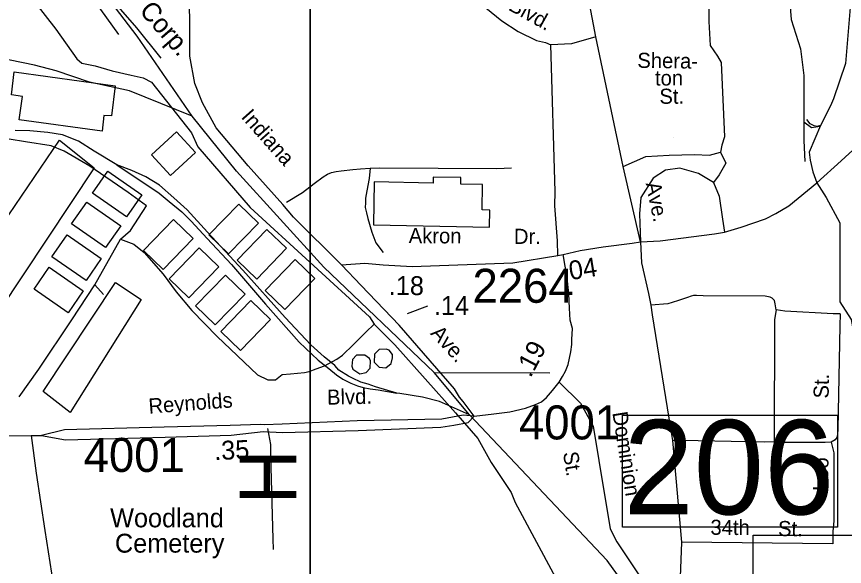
# Model space of a CAD drawing. Extents: x 1551653 to 1702041, y 811336 to 920032.
# Drawn here: x 1630337 to 1633932, y 869587 to 871974 of the extents above; entities that cross this region are included whole.
import ezdxf

# ---------------------------------------------------------------- set-up
doc = ezdxf.new("R2010")
doc.units = 0
for name, color, linetype in [('Old_Level_10', 7, 'Continuous'), ('Old_Level_11', 7, 'Continuous'), ('Old_Level_14', 7, 'Continuous'), ('Old_Level_17', 7, 'Continuous'), ('Old_Level_22', 7, 'Continuous'), ('Old_Level_31', 7, 'Continuous'), ('Old_Level_32', 7, 'Continuous'), ('Old_Level_35', 7, 'Continuous'), ('Old_Level_4', 7, 'Continuous'), ('Old_Level_41', 7, 'Continuous'), ('Old_Level_44', 7, 'Continuous'), ('Old_Level_47', 7, 'Continuous'), ('Old_Level_50', 7, 'Continuous'), ('Old_Level_62', 7, 'Continuous'), ('Old_Level_63', 7, 'Continuous'), ('Old_Level_8', 7, 'Continuous')]:
    doc.layers.add(name, color=color, linetype=linetype)

msp = doc.modelspace()

# ---------------------------------------------------------------- linework, layer by layer
at = {"layer": 'Old_Level_10'}
msp.add_line((1633190.446, 871449.164), (1633190.446, 871449.164), dxfattribs=at)
at = {"layer": 'Old_Level_11'}
msp.add_line((1632121.065, 870716.905), (1632033.227, 870683.945), dxfattribs=at)
at = {"layer": 'Old_Level_31'}
msp.add_line((1633046.296, 870996.291), (1633046.296, 870996.291), dxfattribs=at)
msp.add_lwpolyline([(1632968.606, 870242.842), (1633902.09, 870242.842), (1633902.09, 869757.624), (1632968.606, 869757.624), (1632968.606, 870242.842)], dxfattribs=at)
at = {"layer": 'Old_Level_32'}
for points in [[(1633046.296, 870996.292), (1632971.19, 871323.201), (1632852.923, 871886.486), (1632748.483, 872437.329), (1632648.614, 872930.486), (1632638.66, 872962.507), (1632633.594, 873034.518), (1632623.571, 873102.562), (1632612.992, 873160.487), (1632604.523, 873231.108), (1632607.06, 873306.671), (1632607.237, 873354.696), (1632606.77, 873399.03), (1632598.302, 873514.849), (1632595.84, 873768.666), (1632615.658, 874186.389), (1632625.019, 874335.87), (1632629.772, 874386.953), (1632640.656, 874468.683), (1632657.827, 874757.44)], [(1631748.035, 870895.639), (1631540.432, 871103.071), (1631494.146, 871157.819), (1631342.669, 871326.272), (1631203.813, 871490.515), (1631144.905, 871600.009), (1631111.244, 871684.236), (1631090.205, 871802.154), (1631090.205, 871949.551), (1631085.997, 872172.752)], [(1633812.283, 871252.219), (1633917.757, 871347.934), (1633986.656, 871410.457)], [(1633410.899, 871037.852), (1633484.227, 871059.216), (1633589.765, 871095.36), (1633634.319, 871119.511), (1633690.29, 871153.035), (1633812.283, 871252.219)], [(1633046.296, 870996.292), (1633132.845, 871000.421), (1633368.2, 871030.421), (1633410.899, 871037.852)], [(1632710.447, 870941.653), (1632784.066, 870958.453), (1632884.046, 870974.427), (1633011.26, 870990.595), (1633046.296, 870996.292)], [(1631748.035, 870895.639), (1631849.134, 870903.652), (1631928.871, 870895.639), (1632054.536, 870889.504), (1632492.832, 870904.842), (1632688.438, 870937.278), (1632710.447, 870941.653)], [(1632323.756, 870239.74), (1632410.22, 870249.962), (1632479.522, 870258.096), (1632547.481, 870273.923), (1632591.055, 870289.841), (1632616.305, 870300.861), (1632638.323, 870320.825), (1632664.616, 870351.194), (1632694.065, 870387.446), (1632707.959, 870411.376), (1632720.849, 870435.13), (1632732.027, 870463.319), (1632744.85, 870517.984), (1632748.902, 870549.923), (1632748.84, 870572.046), (1632750.819, 870620.035), (1632741.098, 870656.363), (1632738.033, 870708.513), (1632734.967, 870769.866), (1632728.838, 870840.422), (1632710.447, 870941.653)], [(1632323.756, 870239.74), (1632276.58, 870303.118), (1632261.07, 870321.227), (1632239.096, 870357.492), (1631999.366, 870634.89), (1631834.402, 870807.121), (1631748.035, 870895.639)], [(1630445.73, 870155.715), (1630549.624, 870137.026), (1630982.56, 870148.579), (1631269.002, 870156.498), (1631408.198, 870171.932), (1631492.244, 870168.592), (1631820.186, 870176.332), (1632178.997, 870191.883), (1632236.513, 870199.644), (1632297.906, 870211.931), (1632323.756, 870239.74)], [(1632323.756, 870239.74), (1632277.226, 870242.974), (1632183.409, 870225.42), (1631816.337, 870218.695), (1631490.346, 870203.907), (1631413.515, 870201.786)], [(1631413.515, 870201.786), (1631398.374, 870203.103), (1631265.153, 870198.86), (1630978.711, 870190.942), (1630545.776, 870179.389), (1630445.73, 870155.715)], [(1626761.886, 870087.085), (1626945.615, 870094.904), (1627153.606, 870098.483), (1627569.554, 870103.844), (1627765.298, 870095.665), (1627821.354, 870096.928), (1628067.204, 870102.142), (1628445.054, 870103.874), (1628663.01, 870105.449), (1628953.075, 870120.17), (1629430.889, 870136.879), (1629876.806, 870149.835), (1630194.834, 870152.181), (1630400.627, 870155.806), (1630445.73, 870155.715)]]:
    msp.add_lwpolyline(points, dxfattribs=at)
at = {"layer": 'Old_Level_35'}
for p, q in [((1630677.438, 870808.774), (1630788.195, 871008.126)), ((1630677.438, 870808.774), (1630715.036, 870768.187)), ((1633185.569, 870133.106), (1633225.092, 869692.493)), ((1633225.092, 869692.493), (1633214.661, 869415.601))]:
    msp.add_line(p, q, dxfattribs=at)
for points in [[(1629304.417, 873367.838), (1629866.042, 872618.551), (1629984.279, 872480.524), (1630220.753, 872260.338), (1630358.696, 872112.453), (1630507.211, 871919.54), (1630599.176, 871790.45), (1630620.578, 871772.095), (1630678.67, 871759.857), (1630752.049, 871738.442), (1630834.6, 871720.086), (1630886.577, 871707.849), (1630923.267, 871689.493), (1631097.541, 871469.223), (1631125.058, 871408.037)], [(1633358.192, 872550.322), (1633343.774, 872122.21), (1633343.774, 871952.72), (1633349.419, 871848.202), (1633380.469, 871803.004), (1633397.405, 871774.755), (1633411.52, 871452.724), (1633400.229, 871416.001), (1633394.583, 871384.928)], [(1633699.742, 872510.774), (1633693.244, 872054.483), (1633701.712, 871961.263), (1633741.23, 871834.145), (1633755.344, 871718.327), (1633755.344, 871517.764)], [(1631075.907, 872246.262), (1631185.994, 872249.087), (1631403.344, 872243.437), (1631643.276, 872198.24), (1631869.094, 872153.042), (1632027.167, 872121.969), (1632128.785, 872105.021), (1632238.872, 872082.421), (1632312.262, 872051.349), (1632374.363, 872011.801), (1632444.931, 871955.304), (1632515.499, 871910.106), (1632594.536, 871870.559), (1632634.054, 871862.085), (1632657.867, 871851.445)], [(1632852.923, 871886.486), (1632746.863, 871856.596), (1632657.867, 871851.445)], [(1632688.438, 870937.278), (1632686.335, 871001.155), (1632674.419, 871153.084), (1632676.479, 871215.079), (1632657.867, 871851.445)], [(1633755.344, 871517.764), (1633789.217, 871492.34), (1633827.542, 871498.932)], [(1633755.344, 871517.764), (1633755.494, 871436.809), (1633759.639, 871345.551)], [(1630488.186, 871412.572), (1630376.474, 871429.849), (1630232.875, 871453.579), (1630192.777, 871449.99), (1630147.003, 871452.523)], [(1630901.135, 871152.034), (1630821.883, 871210.879), (1630655.099, 871324.731), (1630543.961, 871390.026), (1630488.186, 871412.572)], [(1631125.058, 871408.037), (1631351.489, 871145.338), (1631870.155, 870670.359), (1631890.306, 870637.931)], [(1632971.19, 871323.201), (1633070.048, 871366.224), (1633171.666, 871371.873), (1633281.753, 871374.698), (1633346.675, 871371.873), (1633394.583, 871384.928)], [(1633394.583, 871384.928), (1633417.243, 871337.976), (1633389.016, 871287.128), (1633363.611, 871253.23)], [(1631508.964, 871168.659), (1631578.962, 871209.99), (1631629.001, 871249.994), (1631668.988, 871277.799), (1631687.249, 871290.033), (1631705.408, 871297.467), (1631724.91, 871301.873), (1631746.963, 871303.829), (1631796.911, 871309.816), (1631830.812, 871313.727), (1631872.872, 871315.676)], [(1631872.872, 871315.676), (1631868.777, 871271.732), (1631858.873, 871217.704), (1631852.823, 871185.807), (1631852.816, 871165.798), (1631850.808, 871145.827), (1631856.724, 871121.89), (1631862.639, 871097.756), (1631880.628, 871037.756), (1631896.704, 870991.805), (1631928.666, 870949.728)], [(1631872.872, 871315.676), (1631912.937, 871317.661), (1632422.772, 871315.295), (1632486.647, 871317.198)], [(1633363.611, 871253.23), (1633298.688, 871292.778), (1633216.83, 871315.376), (1633154.73, 871306.902), (1633101.098, 871273.005), (1633047.466, 871188.259), (1633041.821, 871117.638), (1633046.296, 870996.292)], [(1633363.611, 871253.23), (1633389.016, 871193.909), (1633403.13, 871095.04), (1633410.899, 871037.852)], [(1630788.195, 871008.126), (1630831.919, 871044.777), (1630901.135, 871152.034)], [(1630788.195, 871008.126), (1630846.64, 870986.463), (1630892.098, 870949.637), (1630974.355, 870856.487), (1631030.636, 870778.502), (1631097.741, 870698.349), (1631208.137, 870585.704), (1631383.475, 870418.901), (1631428.933, 870397.238), (1631461.402, 870397.238), (1631490.458, 870420.336), (1631526.321, 870422.407), (1631588.276, 870428.352), (1631608.581, 870432.941), (1631638.43, 870444.339), (1631674.332, 870458.217), (1631728.328, 870486.137), (1631752.308, 870504.06), (1631800.27, 870550.11), (1631854.398, 870604.04), (1631890.306, 870637.931)], [(1633046.296, 870996.292), (1633051.299, 870905.105), (1633081.995, 870771.527), (1633091.032, 870721.48)], [(1630348.18, 870322.571), (1630433.485, 870443.509), (1630577.92, 870657.905), (1630677.438, 870808.774)], [(1633635.575, 870701.484), (1633631.904, 870727.573), (1633628.19, 870741.658), (1633618.387, 870751.665), (1633610.467, 870755.828), (1633588.541, 870760.073), (1633318.633, 870762.163), (1633290.625, 870762.534), (1633276.619, 870762.619), (1633266.576, 870760.821), (1633250.451, 870755.145), (1633212.357, 870741.714), (1633184.146, 870732.081), (1633166.016, 870726.245), (1633091.032, 870721.48)], [(1633091.032, 870721.48), (1633096.984, 870679.535), (1633177.623, 870185.097), (1633185.569, 870133.106)], [(1633635.575, 870701.484), (1633628.922, 870659.598), (1633627.695, 870127.115)], [(1633913.166, 870683.43), (1633883.157, 870683.84), (1633673.462, 870694.909), (1633635.575, 870701.484)], [(1633913.166, 870683.43), (1633912.507, 870631.415), (1633904.003, 870183.729), (1633901.713, 870159.763), (1633899.43, 870145.803), (1633891.424, 870135.957), (1633875.214, 870126.082), (1633849.17, 870124.612), (1633673.282, 870125.186), (1633627.695, 870127.115)], [(1631890.306, 870637.931), (1631979.939, 870548.456), (1632242.691, 870253.545)], [(1632694.065, 870387.446), (1632786.189, 870295.216), (1632841.873, 870195.498), (1632865.318, 870045.92), (1632915.14, 869749.699), (1632944.447, 869693.974), (1633146.665, 869388.953), (1633220.744, 869293.843)], [(1632242.691, 870253.545), (1632339.725, 870142.594), (1632397.96, 870038.295), (1632484.517, 869907.882), (1632502.445, 869864.063), (1632678.02, 869537.877), (1632752.759, 869425.759), (1632792.605, 869330.663)], [(1630400.627, 870155.806), (1630422.707, 869991.663), (1630460.49, 869743.35), (1630488.728, 869557.264), (1630514.961, 869371.021)], [(1631427.199, 870185.494), (1631440.255, 870116.58), (1631440.081, 870068.556), (1631449.93, 869706.749), (1631451.793, 869660.686)], [(1633627.695, 870127.115), (1633583.256, 870126.42), (1633225.605, 870133.693), (1633185.569, 870133.106)], [(1633875.214, 870126.082), (1633885.703, 870079.332), (1633885.703, 869880.154), (1633885.703, 869784.395), (1633881.875, 869738.432), (1633881.875, 869684.806), (1633225.092, 869692.493)]]:
    msp.add_lwpolyline(points, dxfattribs=at)
at = {"layer": 'Old_Level_4'}
msp.add_lwpolyline([(1633535.462, 869722.301), (1636439.88, 869722.301), (1636439.88, 868525.549), (1633535.462, 868525.549), (1633535.462, 869722.301)], dxfattribs=at)
at = {"layer": 'Old_Level_41'}
for points in [[(1630327.446, 871733.709), (1630765.954, 871673.47), (1630749.269, 871542.67), (1630716.459, 871545.016), (1630709.429, 871477.004), (1630348.534, 871526.254), (1630362.594, 871627.097), (1630315.726, 871634.133), (1630327.446, 871733.709)], [(1631031.457, 871473.86), (1630923.16, 871374.142), (1631005.663, 871284.541), (1631113.96, 871384.259), (1631031.457, 871473.86)], [(1629999.673, 870667.437), (1630524.163, 871437.622), (1630674.632, 871317.146), (1630158.74, 870542.659), (1629999.673, 870667.437)], [(1630733.578, 871302.324), (1630881.411, 871199.576), (1630815.261, 871104.399), (1630667.427, 871207.148), (1630733.578, 871302.324)], [(1631886.85, 871069.71), (1632390.345, 871059.658), (1632391.827, 871133.884), (1632359.098, 871134.538), (1632361.299, 871244.727), (1632266.2, 871246.627), (1632266.767, 871275.06), (1632146.346, 871277.464), (1632145.826, 871251.423), (1631890.58, 871256.52), (1631886.85, 871069.71)], [(1630642.055, 871168.94), (1630789.889, 871066.191), (1630723.738, 870971.014), (1630575.904, 871073.763), (1630642.055, 871168.94)], [(1631387.686, 871077.725), (1631258.02, 870943.624), (1631172.731, 871026.092), (1631302.397, 871160.193), (1631387.686, 871077.725)], [(1631103.701, 871010.562), (1630974.035, 870876.461), (1630888.747, 870958.929), (1631018.413, 871093.029), (1631103.701, 871010.562)], [(1630557.315, 871026.379), (1630705.149, 870923.63), (1630638.998, 870828.453), (1630491.165, 870931.202), (1630557.315, 871026.379)], [(1631509.716, 870967.984), (1631380.05, 870833.883), (1631294.761, 870916.351), (1631424.427, 871050.452), (1631509.716, 870967.984)], [(1631215.194, 870887.403), (1631085.528, 870753.302), (1631000.239, 870835.77), (1631129.905, 870969.871), (1631215.194, 870887.403)], [(1631631.906, 870837.034), (1631502.24, 870702.933), (1631416.952, 870785.401), (1631546.618, 870919.502), (1631631.906, 870837.034)], [(1630479.263, 870885.632), (1630627.097, 870782.884), (1630560.946, 870687.707), (1630413.113, 870790.455), (1630479.263, 870885.632)], [(1631329.37, 870769.236), (1631199.704, 870635.135), (1631114.415, 870717.603), (1631244.081, 870851.704), (1631329.37, 870769.236)], [(1630453.27, 870345.978), (1630767.105, 870819.276), (1630878.881, 870746.13), (1630569.346, 870255.621), (1630453.27, 870345.978)], [(1631439.589, 870658.868), (1631309.923, 870524.767), (1631224.634, 870607.235), (1631354.3, 870741.336), (1631439.589, 870658.868)]]:
    msp.add_lwpolyline(points, dxfattribs=at)
at = {"layer": 'Old_Level_44'}
for p, q in [((1632304.173, 870244.684), (1632151.011, 870429.31)), ((1632151.011, 870429.31), (1632653.248, 870427.098))]:
    msp.add_line(p, q, dxfattribs=at)
for points in [[(1630780.965, 871895.914), (1630676.654, 872041.117), (1630579.892, 872154.149), (1630519.056, 872252.642), (1630466.149, 872357.176), (1630415.568, 872467.868)], [(1630964.8, 871793.923), (1630859.199, 871924.943), (1630650, 872167.334)], [(1631100.376, 871542.046), (1630860.873, 871889.087), (1630650, 872167.334)], [(1631100.376, 871542.046), (1630828.228, 871651.41), (1630654.702, 871689.356), (1630509.423, 871738.933), (1630415.68, 871764.051), (1630310.05, 871785.209), (1630176.205, 871796.731), (1630006.55, 871808.582), (1629782.922, 871833.135), (1629577.214, 871853.326), (1629367.509, 871873.792), (1629291.561, 871878.539), (1629243.543, 871869.106), (1629183.392, 871843.713), (1629062.405, 871759.12), (1628929.413, 871654.757), (1628834.476, 871571.833)], [(1632151.011, 870429.31), (1631672.263, 870885.468), (1631292.721, 871303.385), (1631100.376, 871542.046)], [(1630772.677, 871330.148), (1630673.822, 871389.39), (1630606.264, 871432.785), (1630536.395, 871460.823), (1630472.576, 871471.522), (1630394.669, 871478.31), (1630330.647, 871479.009)], [(1631988.095, 870339.572), (1631896.379, 870365.852), (1631864.407, 870377.909), (1631832.357, 870386.163), (1631796.504, 870404.303), (1631778.456, 870412.275), (1631736.563, 870438.342), (1631718.761, 870458.515), (1631672.912, 870496.668), (1631615.143, 870548.873), (1631503.483, 870667.213), (1631320.38, 870873.652), (1631167.04, 871038.265), (1631077.545, 871134.541), (1631019.773, 871186.746), (1630957.28, 871242.848), (1630898.107, 871278.773), (1630838.412, 871305.4), (1630772.677, 871330.148)], [(1630772.677, 871330.148), (1630956.171, 871208.051), (1630999.639, 871170.745), (1631055.37, 871126.585), (1631095.38, 871086.549), (1631165.068, 871010.289), (1631270.442, 870897.881), (1631417.82, 870725.388), (1631565.163, 870561.097), (1631646.816, 870482.79), (1631692.708, 870446.639), (1631726.553, 870418.535), (1631754.401, 870400.356), (1631788.453, 870382.256), (1631818.223, 870370.241), (1631842.314, 870364.149), (1631872.203, 870357.938), (1631908.141, 870353.804), (1631988.095, 870339.572)], [(1632304.173, 870244.684), (1632174.052, 870302.771), (1632099.984, 870321.085), (1632002.061, 870337.486), (1631988.095, 870339.572)], [(1633900.292, 868574.681), (1633705.522, 868640.678), (1633673.183, 868664.149), (1633638.547, 868680.324), (1633573.821, 868724.103), (1633488.086, 868818.302), (1633411.736, 868919.599), (1633209.611, 869185.73), (1632901.661, 869612.389), (1632304.173, 870244.684)]]:
    msp.add_lwpolyline(points, dxfattribs=at)
at = {"layer": 'Old_Level_47'}
for points in [[(1634007.628, 872512.895), (1633988.087, 872380.58), (1633936.816, 871770.423), (1633884.118, 871617.762), (1633872.225, 871586.389), (1633828.978, 871501.779)], [(1633828.978, 871501.779), (1633814.454, 871497.002), (1633800.285, 871499.462), (1633783.538, 871508.519), (1633768.539, 871527.265)], [(1633828.978, 871501.779), (1633778.689, 871385.463), (1633783.09, 871351.183), (1633794.994, 871299.551), (1633812.283, 871252.219)], [(1633812.283, 871252.219), (1633852.642, 871188.178), (1633912.518, 871078.167), (1633912.689, 870735.71), (1633961.631, 870658.922), (1633968.236, 870618.48), (1634002.628, 870452.99), (1634100.513, 870112.742), (1634149.454, 870012.124)]]:
    msp.add_lwpolyline(points, dxfattribs=at)
at = {"layer": 'Old_Level_50'}
msp.add_line((1633046.296, 870996.292), (1633046.296, 870996.292), dxfattribs=at)
at = {"layer": 'Old_Level_62'}
for points in [[(1631970.367, 870492.333), (1631970.162, 870506.38), (1631956.013, 870525.039), (1631941.762, 870530.576), (1631912.235, 870528.73), (1631891.217, 870508.635), (1631889.576, 870473.776), (1631911.927, 870452.348), (1631941.454, 870448.862), (1631964.318, 870467.83), (1631970.367, 870492.333)], [(1631797.303, 870443.018), (1631827.24, 870423.641), (1631856.05, 870428.87), (1631872.249, 870447.222), (1631874.197, 870479.005), (1631870.096, 870488.848), (1631849.899, 870504.227), (1631813.297, 870504.432), (1631795.97, 870484.952), (1631792.587, 870456.654), (1631797.303, 870443.018)]]:
    msp.add_lwpolyline(points, dxfattribs=at)
at = {"layer": 'Old_Level_63'}
for points in [[(1569096.749, 874749.337), (1631612.821, 874749.337), (1631612.821, 831307.151), (1569096.749, 831307.151), (1569096.749, 874749.337)], [(1631612.821, 874749.337), (1694128.892, 874749.337), (1694128.892, 831307.151), (1631612.821, 831307.151), (1631612.821, 874749.337)]]:
    msp.add_lwpolyline(points, dxfattribs=at)

# ---------------------------------------------------------------- texts
at = {"layer": 'Old_Level_10'}
for s, rotation, p in [('Blvd.', 330.94005, (1632468.997, 872005.421)), ('Shera-', 359.141142, (1633032.66, 871751.888)), ('ton', 0.335572, (1633109.815, 871674.614)), ('St.', 0.257081, (1633128.932, 871595.426)), ('St.', 88.911781, (1633863.596, 870315.399)), ('Dominion', 279.079569, (1632924.358, 870254.108)), ('St.', 279.079569, (1632709.904, 870080.42)), ('Leo', 88.911781, (1633860.594, 869913.272)), ('34th', 359.448728, (1633350.261, 869724.133)), ('St.', 359.448728, (1633643.72, 869718.554))]:
    msp.add_text(s, height=65.6167, rotation=rotation, dxfattribs=at).set_placement(p)
at = {"layer": 'Old_Level_11'}
for s, rotation, p in [('Indiana', 311.622658, (1631309.14, 871536.64)), ('Ave.', 281.559972, (1633069.144, 871249.81)), ('Akron', 359.602442, (1632039.987, 870990.586)), ('Dr.', 359.602442, (1632496.831, 870987.413)), ('Ave.', 312.139278, (1632131.764, 870596.829)), ('Reynolds', 4.373656, (1630912.67, 870249.733)), ('Blvd.', 1.351939, (1631686.221, 870288.703))]:
    msp.add_text(s, height=65.6167, rotation=rotation, dxfattribs=at).set_placement(p)
at = {"layer": 'Old_Level_14'}
msp.add_text('Corp.', height=82.0208, rotation=310.988525, dxfattribs=at).set_placement((1630866.672, 871997.818))
at = {"layer": 'Old_Level_17'}
for s, rotation, p in [('.04', 9.077736, (1632712.334, 870824.771)), ('.18', 359.602442, (1631953.571, 870765.641)), ('.14', 0.272342, (1632149.556, 870678.167)), ('.19', 62.048172, (1632569.179, 870402.49)), ('.35', 2.162889, (1631196.978, 870048.397))]:
    msp.add_text(s, height=82.0208, rotation=rotation, dxfattribs=at).set_placement(p)
at = {"layer": 'Old_Level_22'}
msp.add_text('H', height=246.062, rotation=90, dxfattribs=at).set_placement((1631552.106, 869857.124))
for s, p in [('Woodland', (1630743.524, 869756.499)), ('Cemetery', (1630764.517, 869646.552))]:
    msp.add_text(s, height=82.0208, dxfattribs=at).set_placement(p)
at = {"layer": 'Old_Level_31'}
msp.add_text('206', height=410.1042, dxfattribs=at).set_placement((1632973.174, 869812.642))
at = {"layer": 'Old_Level_8'}
for s, p in [('2264', (1632317.32, 870731.537)), ('4001', (1632518.835, 870138.127)), ('4001', (1630628.635, 869997.002))]:
    msp.add_text(s, height=147.6375, dxfattribs=at).set_placement(p)

doc.saveas('drawing.dxf')
